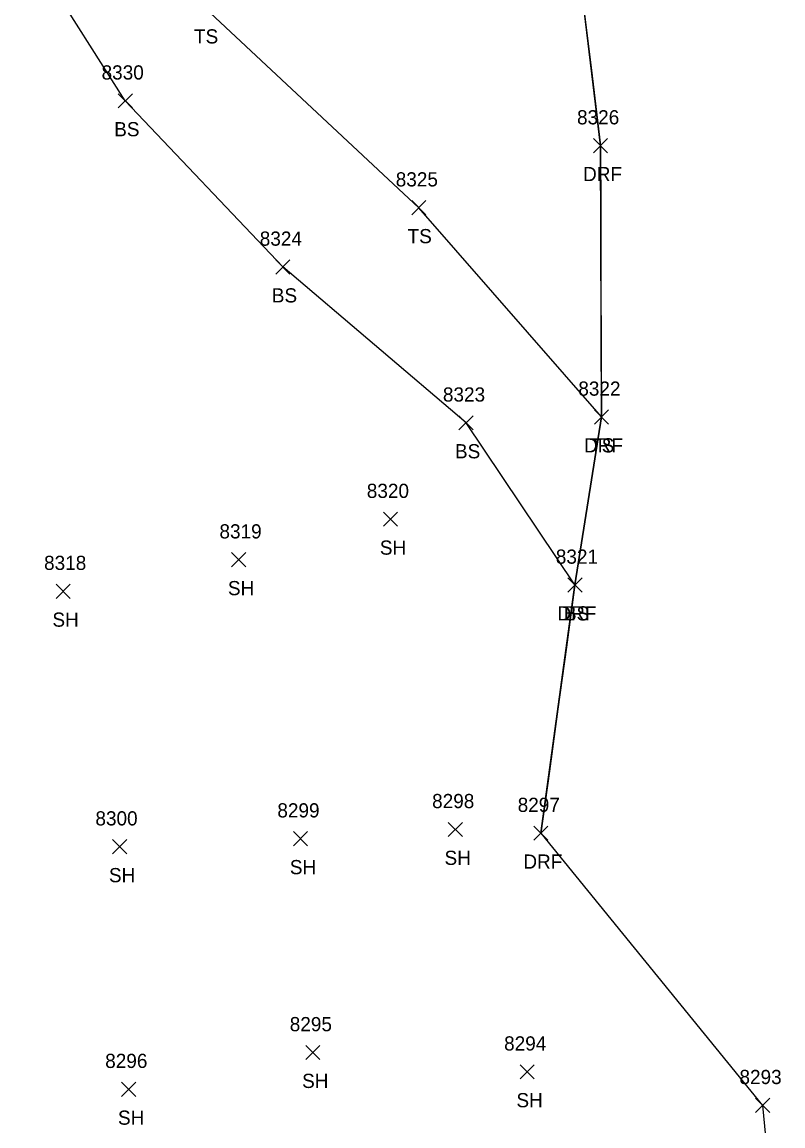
# Model space of a CAD drawing. Extents: x 1439173 to 1457902, y 641926 to 659889.
# Drawn here: x 1448455.7 to 1448562.9, y 645233.8 to 645389.3 of the extents above; entities that cross this region are included whole.
import ezdxf

# ---------------------------------------------------------------- set-up
doc = ezdxf.new("R2010")
doc.units = 0
for name, color, linetype in [('L_A', 7, 'Continuous'), ('L_I', 7, 'Continuous'), ('L_TIC', 7, 'Continuous'), ('LELB', 7, 'Continuous'), ('LSOGP', 7, 'Continuous'), ('R_A', 7, 'Continuous'), ('R_I', 7, 'Continuous'), ('R_TIC', 7, 'Continuous'), ('RDF', 7, 'Continuous')]:
    doc.layers.add(name, color=color, linetype=linetype)

msp = doc.modelspace()

# ---------------------------------------------------------------- linework, layer by layer
at = {"layer": 'L_TIC'}
for points in [[(1448469.21, 645377.24), (1448471.21, 645379.24)], [(1448471.21, 645377.24), (1448469.21, 645379.24)], [(1448510.6, 645362.17), (1448512.6, 645364.17)], [(1448512.6, 645362.17), (1448510.6, 645364.17)], [(1448491.43, 645353.82), (1448493.43, 645355.82)], [(1448493.43, 645353.82), (1448491.43, 645355.82)], [(1448517.25, 645331.85), (1448519.25, 645333.85)], [(1448519.25, 645331.85), (1448517.25, 645333.85)], [(1448536.34, 645332.68), (1448538.34, 645334.68)], [(1448538.34, 645332.68), (1448536.34, 645334.68)], [(1448506.61, 645318.27), (1448508.61, 645320.27)], [(1448508.61, 645318.27), (1448506.61, 645320.27)], [(1448485.19, 645312.56), (1448487.19, 645314.56)], [(1448487.19, 645312.56), (1448485.19, 645314.56)], [(1448532.61, 645309), (1448534.61, 645311)], [(1448534.61, 645309), (1448532.61, 645311)], [(1448460.45, 645308.12), (1448462.45, 645310.12)], [(1448462.45, 645308.12), (1448460.45, 645310.12)], [(1448515.73, 645274.55), (1448517.73, 645276.55)], [(1448517.73, 645274.55), (1448515.73, 645276.55)], [(1448493.92, 645273.24), (1448495.92, 645275.24)], [(1448495.92, 645273.24), (1448493.92, 645275.24)], [(1448468.43, 645272.11), (1448470.43, 645274.11)], [(1448470.43, 645272.11), (1448468.43, 645274.11)], [(1448495.66, 645243.11), (1448497.66, 645245.11)], [(1448497.66, 645243.11), (1448495.66, 645245.11)], [(1448525.88, 645240.39), (1448527.88, 645242.39)], [(1448527.88, 645240.39), (1448525.88, 645242.39)], [(1448469.69, 645237.93), (1448471.69, 645239.93)], [(1448471.69, 645237.93), (1448469.69, 645239.93)], [(1448559.06, 645235.66), (1448561.06, 645237.66)], [(1448561.06, 645235.66), (1448559.06, 645237.66)]]:
    msp.add_lwpolyline(points, dxfattribs=at)
at = {"layer": 'LELB'}
for points in [[(1448537.34, 645333.68), (1448511.6, 645363.17), (1448481.49, 645391.32), (1448468.4, 645416.7)], [(1448533.61, 645310), (1448518.25, 645332.85), (1448492.43, 645354.82), (1448470.21, 645378.24), (1448447.14, 645414.57)]]:
    msp.add_lwpolyline(points, dxfattribs=at)
at = {"layer": 'LSOGP'}
msp.add_lwpolyline([(1448534.83, 645391.58), (1448536.02, 645381.75), (1448537.21, 645371.92), (1448537.24, 645362.36), (1448537.27, 645352.8), (1448537.31, 645343.24), (1448537.34, 645333.68), (1448536.41, 645327.76), (1448535.47, 645321.84), (1448534.54, 645315.92), (1448533.61, 645310), (1448532.41, 645301.26), (1448531.2, 645292.51), (1448530, 645283.77), (1448528.8, 645275.02), (1448560.06, 645236.66), (1448562.93, 645207.1)], dxfattribs=at)
at = {"layer": 'R_TIC'}
for points in [[(1448536.21, 645370.92), (1448538.21, 645372.92)], [(1448538.21, 645370.92), (1448536.21, 645372.92)], [(1448536.34, 645332.68), (1448538.34, 645334.68)], [(1448538.34, 645332.68), (1448536.34, 645334.68)], [(1448532.61, 645309), (1448534.61, 645311)], [(1448534.61, 645309), (1448532.61, 645311)], [(1448527.79, 645274.02), (1448529.79, 645276.02)], [(1448529.79, 645274.02), (1448527.79, 645276.02)]]:
    msp.add_lwpolyline(points, dxfattribs=at)
at = {"layer": 'RDF'}
msp.add_lwpolyline([(1448528.79, 645275.02), (1448533.61, 645310), (1448537.34, 645333.68), (1448537.21, 645371.92), (1448532.46, 645411.24), (1448534.15, 645433.8), (1448526.16, 645474.31), (1448520.26, 645509.87), (1448519.24, 645542.04), (1448511.36, 645577.86), (1448487.51, 645577.02), (1448470.57, 645582.3), (1448469.22, 645606.53), (1448457.08, 645633.57), (1448482.69, 645637.98), (1448495.29, 645645.25), (1448495.55, 645660.34)], dxfattribs=at)

# ---------------------------------------------------------------- texts
at = {"layer": 'L_A'}
for s, p in [('TS', (1448479.9, 645386.32)), ('BS', (1448468.65, 645373.24)), ('TS', (1448510.01, 645358.17)), ('BS', (1448490.87, 645349.82)), ('TS', (1448535.75, 645328.68)), ('BS', (1448516.69, 645327.85)), ('SH', (1448506.1, 645314.27)), ('SH', (1448484.68, 645308.56)), ('SH', (1448459.94, 645304.12)), ('BS', (1448532.05, 645305)), ('SH', (1448515.22, 645270.55)), ('SH', (1448467.91, 645268.11)), ('SH', (1448493.41, 645269.24)), ('SH', (1448495.14, 645239.11)), ('SH', (1448525.36, 645236.39)), ('SH', (1448469.18, 645233.93))]:
    msp.add_text(s, height=2, dxfattribs=at).set_placement(p)
at = {"layer": 'L_I'}
for s, p in [('8330', (1448466.87, 645381.24)), ('8325', (1448508.34, 645366.17)), ('8324', (1448489.17, 645357.82)), ('8322', (1448534.08, 645336.68)), ('8323', (1448514.99, 645335.85)), ('8320', (1448504.26, 645322.27)), ('8319', (1448483.49, 645316.56)), ('8318', (1448458.76, 645312.12)), ('8321', (1448530.91, 645313)), ('8298', (1448513.47, 645278.55)), ('8300', (1448466, 645276.11)), ('8299', (1448491.65, 645277.24)), ('8295', (1448493.4, 645247.11)), ('8294', (1448523.62, 645244.39)), ('8296', (1448467.38, 645241.93)), ('8293', (1448556.8, 645239.66))]:
    msp.add_text(s, height=2, dxfattribs=at).set_placement(p)
at = {"layer": 'R_A'}
for p in [(1448534.75, 645366.92), (1448534.88, 645328.68), (1448531.14, 645305), (1448526.33, 645270.02)]:
    msp.add_text('DRF', height=2, dxfattribs=at).set_placement(p)
at = {"layer": 'R_I'}
for s, p in [('8326', (1448533.9, 645374.92)), ('8322', (1448534.08, 645336.68)), ('8321', (1448530.91, 645313)), ('8297', (1448525.53, 645278.02))]:
    msp.add_text(s, height=2, dxfattribs=at).set_placement(p)

doc.saveas('drawing.dxf')
